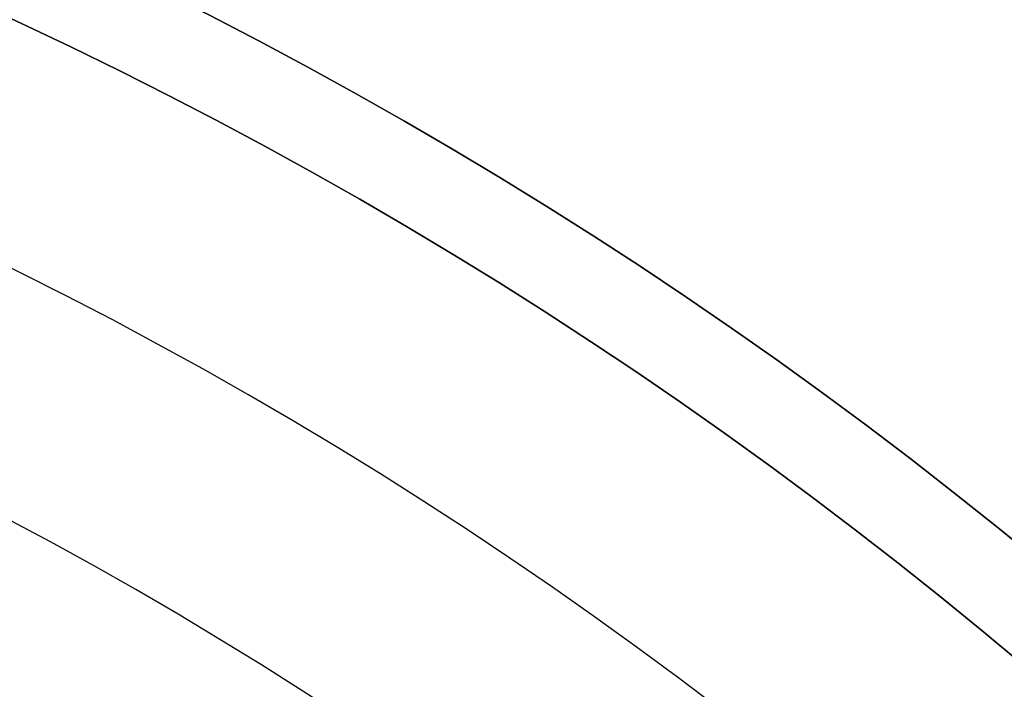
# Model space of a CAD drawing. Extents: x -63500 to 63500, y -63500 to 63500.
# Tile 293 of 296: x 21107 to 32054, y 37930 to 45371. Entities that reach past the tile are written whole.
import ezdxf

# ---------------------------------------------------------------- set-up
doc = ezdxf.new("R2010")
doc.units = 13
doc.header["$MEASUREMENT"] = 0
for name, color, linetype in [('1_Metal', 2, 'Continuous'), ('2_Electrodes', 5, 'Continuous'), ('3_Outline', 4, 'Continuous')]:
    doc.layers.add(name, color=color, linetype=linetype)

msp = doc.modelspace()

# ---------------------------------------------------------------- linework, layer by layer
for radius in [50000, 47500, 45000]:
    msp.add_circle((0, 0), radius)
at = {"layer": '1_Metal'}
msp.add_lwpolyline([(-50000, 0, -1), (50000, 0), (51000, 0, 1), (-51000, 0)], format="xyb", close=True, dxfattribs=at)
at = {"layer": '2_Electrodes'}
msp.add_lwpolyline([(47500, 0, 1), (-47500, 0), (-51000, 0, -1), (51000, 0)], format="xyb", close=True, dxfattribs=at)
at = {"layer": '3_Outline'}
msp.add_lwpolyline([(47500, 0, 1), (-47500, 0), (-51000, 0, -1), (51000, 0)], format="xyb", close=True, dxfattribs=at)

doc.saveas('drawing.dxf')
